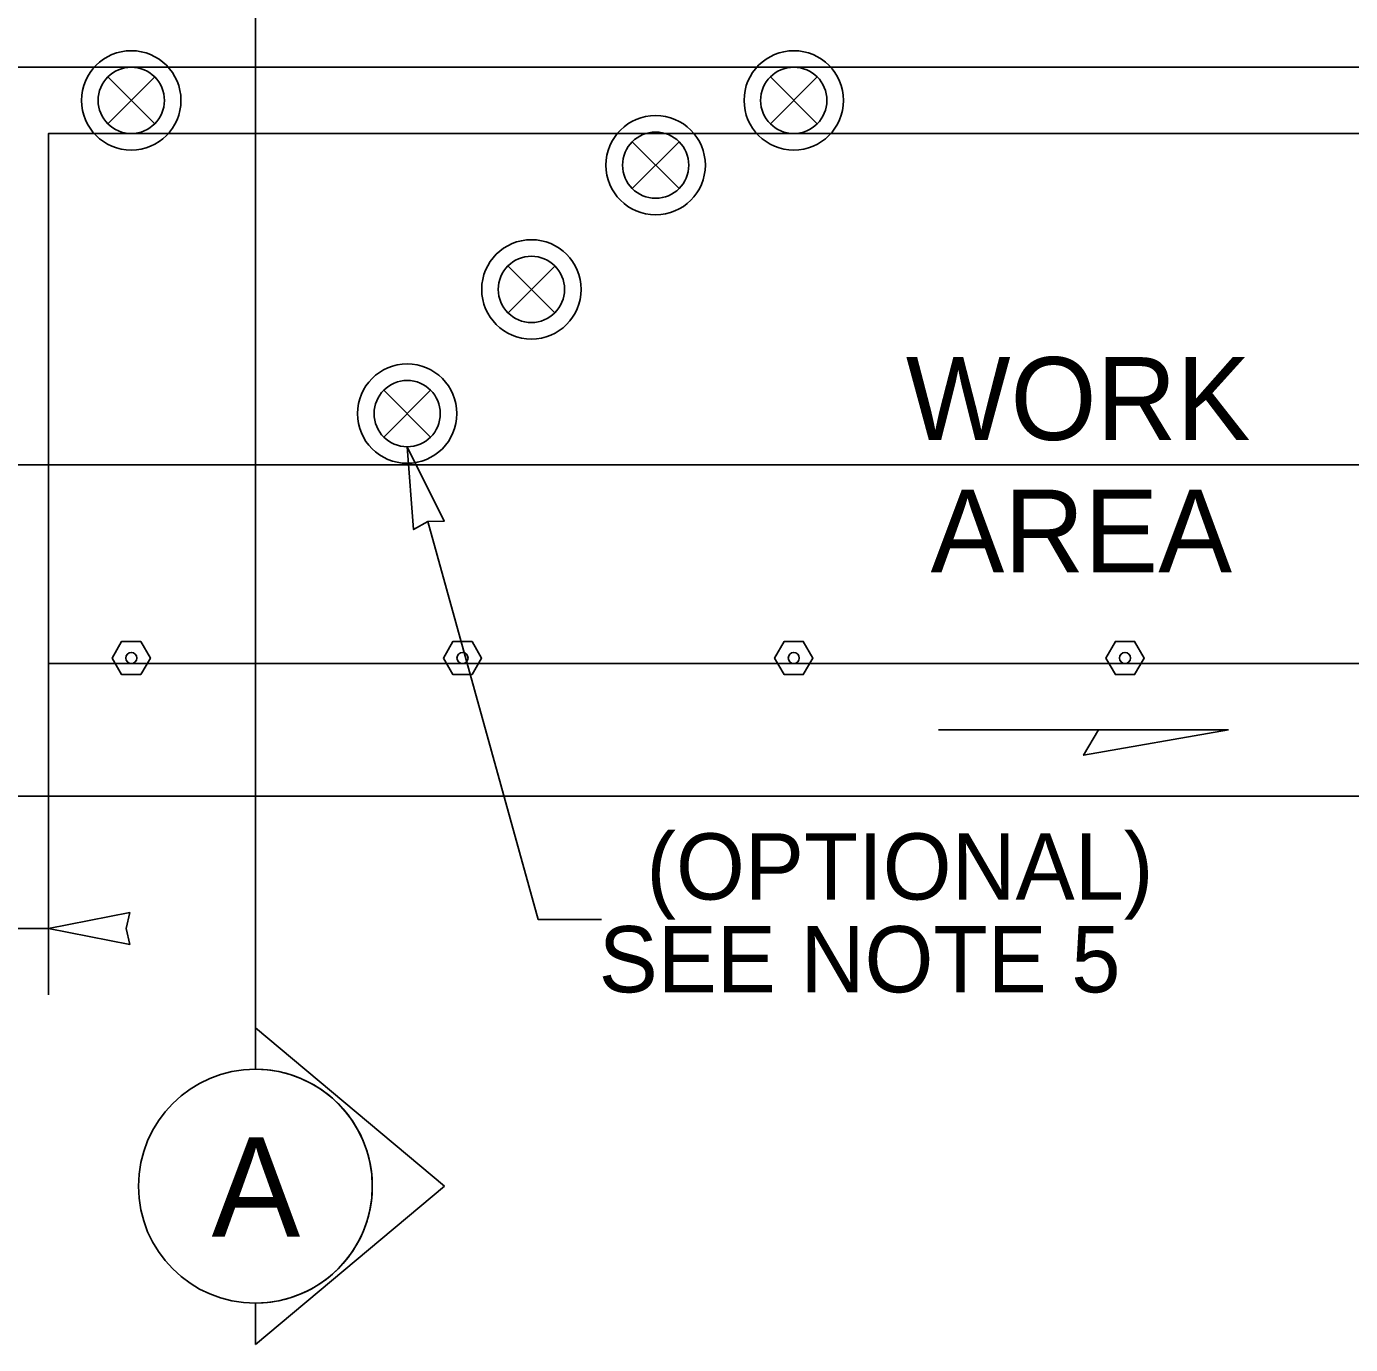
# Model space of a CAD drawing. Extents: x 99958 to 100136, y 99935 to 100013.
# Drawn here: x 100011.164 to 100012.763, y 99974.573 to 99976.165 of the extents above; entities that cross this region are included whole.
import ezdxf

# ---------------------------------------------------------------- set-up
doc = ezdxf.new("R2010")
doc.units = 0
for name, color, linetype in [('RD_ED_ShoulderPavedEdge', 7, 'Continuous'), ('RD_MK_LineEdgeWhite', 7, 'Continuous'), ('RD_MK_LineLane', 7, 'Continuous'), ('SH_TI_WZSectionCut', 7, 'Continuous'), ('TR_WZ_TrafficSafetyDrum', 7, 'Continuous'), ('TR_WZ_TubularMarker', 7, 'Continuous'), ('TR_WZ_WorkAreaLabel', 7, 'Continuous'), ('TR_WZ_WorkZoneDetails', 7, 'Continuous'), ('TR_WZ_WorkZoneTextCurrent', 7, 'Continuous')]:
    doc.layers.add(name, color=color, linetype=linetype)

msp = doc.modelspace()

# ---------------------------------------------------------------- linework, layer by layer
at = {"layer": 'RD_ED_ShoulderPavedEdge'}
msp.add_line((100000.8283, 99975.2357), (100015.62, 99975.2357), dxfattribs=at)
at = {"layer": 'RD_MK_LineEdgeWhite'}
msp.add_line((100000.8283, 99975.6357), (100015.62, 99975.6357), dxfattribs=at)
at = {"layer": 'RD_MK_LineLane'}
msp.add_lwpolyline([(100015.62, 99976.1157), (100000.8283, 99976.1157)], dxfattribs=at)
at = {"layer": 'SH_TI_WZSectionCut'}
for p, q in [((100011.4402, 99977.0357), (100011.4402, 99974.9557)), ((100011.4402, 99974.9557), (100011.4402, 99974.9058)), ((100011.6684, 99974.7646), (100011.4402, 99974.9557)), ((100011.4402, 99974.5735), (100011.6684, 99974.7646)), ((100011.4402, 99974.6234), (100011.4402, 99974.5735))]:
    msp.add_line(p, q, dxfattribs=at)
msp.add_circle((100011.4402, 99974.7646), 0.1412, dxfattribs=at)
msp.add_arc((100011.4402, 99974.7646), 0.1412, 269.9978, 90.0022, dxfattribs=at)
at = {"layer": 'TR_WZ_TrafficSafetyDrum'}
for p, q in [((100011.262, 99976.104), (100011.3186, 99976.0474)), ((100011.3186, 99976.104), (100011.262, 99976.0474)), ((100012.062, 99976.104), (100012.1186, 99976.0474)), ((100012.1186, 99976.104), (100012.062, 99976.0474)), ((100011.9518, 99975.9692), (100011.8953, 99976.0257)), ((100011.8953, 99975.9692), (100011.9518, 99976.0257)), ((100011.8018, 99975.8192), (100011.7453, 99975.8757)), ((100011.7453, 99975.8192), (100011.8018, 99975.8757)), ((100011.6518, 99975.6692), (100011.5953, 99975.7257)), ((100011.5953, 99975.6692), (100011.6518, 99975.7257))]:
    msp.add_line(p, q, dxfattribs=at)
for centre, radius in [((100011.2903, 99976.0757), 0.06), ((100011.2903, 99976.0757), 0.06), ((100012.0903, 99976.0757), 0.06), ((100012.0903, 99976.0757), 0.06), ((100011.2903, 99976.0757), 0.04), ((100012.0903, 99976.0757), 0.04), ((100011.9235, 99975.9975), 0.06), ((100011.9235, 99975.9975), 0.06), ((100011.9235, 99975.9975), 0.04), ((100011.7735, 99975.8475), 0.06), ((100011.7735, 99975.8475), 0.06), ((100011.7735, 99975.8475), 0.04), ((100011.6235, 99975.6975), 0.06), ((100011.6235, 99975.6975), 0.06), ((100011.6235, 99975.6975), 0.04)]:
    msp.add_circle(centre, radius, dxfattribs=at)
at = {"layer": 'TR_WZ_TubularMarker'}
for points in [[(100011.2672, 99975.4024), (100011.2787, 99975.4224), (100011.3018, 99975.4224), (100011.3134, 99975.4024), (100011.3018, 99975.3824), (100011.2787, 99975.3824)], [(100011.6672, 99975.4024), (100011.6787, 99975.4224), (100011.7018, 99975.4224), (100011.7134, 99975.4024), (100011.7018, 99975.3824), (100011.6787, 99975.3824)], [(100012.0672, 99975.4024), (100012.0787, 99975.4224), (100012.1018, 99975.4224), (100012.1134, 99975.4024), (100012.1018, 99975.3824), (100012.0787, 99975.3824)], [(100012.4672, 99975.4024), (100012.4787, 99975.4224), (100012.5018, 99975.4224), (100012.5134, 99975.4024), (100012.5018, 99975.3824), (100012.4787, 99975.3824)]]:
    msp.add_lwpolyline(points, close=True, dxfattribs=at)
for points in [[(100011.2787, 99975.3824), (100011.3018, 99975.3824), (100011.3134, 99975.4024), (100011.3018, 99975.4224), (100011.2787, 99975.4224), (100011.2672, 99975.4024), (100011.2787, 99975.3824)], [(100011.6787, 99975.3824), (100011.7018, 99975.3824), (100011.7134, 99975.4024), (100011.7018, 99975.4224), (100011.6787, 99975.4224), (100011.6672, 99975.4024), (100011.6787, 99975.3824)], [(100012.0787, 99975.3824), (100012.1018, 99975.3824), (100012.1134, 99975.4024), (100012.1018, 99975.4224), (100012.0787, 99975.4224), (100012.0672, 99975.4024), (100012.0787, 99975.3824)], [(100012.4787, 99975.3824), (100012.5018, 99975.3824), (100012.5134, 99975.4024), (100012.5018, 99975.4224), (100012.4787, 99975.4224), (100012.4672, 99975.4024), (100012.4787, 99975.3824)]]:
    msp.add_lwpolyline(points, dxfattribs=at)
for centre in [(100011.2903, 99975.4024), (100011.6903, 99975.4024), (100012.0903, 99975.4024), (100012.4903, 99975.4024)]:
    msp.add_circle(centre, 0.00667, dxfattribs=at)
at = {"layer": 'TR_WZ_WorkZoneDetails'}
for p, q in [((100011.6486, 99975.5671), (100011.7817, 99975.0867)), ((100011.1902, 99975.3957), (100011.1902, 99974.9957)), ((100012.4581, 99975.3157), (100012.2652, 99975.3157)), ((100011.858, 99975.0867), (100011.7817, 99975.0867)), ((100011.1902, 99975.0757), (100010.8824, 99975.0757))]:
    msp.add_line(p, q, dxfattribs=at)
for points in [[(100011.1902, 99975.3957), (100011.1902, 99976.0357), (100013.6902, 99976.0357), (100013.6902, 99975.3957)], [(100011.6236, 99975.6574), (100011.6683, 99975.5678), (100011.6485, 99975.5671), (100011.6312, 99975.5575)], [(100012.6153, 99975.3157), (100012.4402, 99975.2849), (100012.4581, 99975.3157)], [(100011.1902, 99975.0757), (100011.2885, 99975.095), (100011.284, 99975.0757), (100011.2885, 99975.0565)]]:
    msp.add_lwpolyline(points, close=True, dxfattribs=at)

# ---------------------------------------------------------------- texts
at = {"layer": 'SH_TI_WZSectionCut'}
msp.add_text('A', height=0.12, rotation=0.01, dxfattribs=at).set_placement((100011.3873, 99974.7037))
at = {"layer": 'TR_WZ_WorkAreaLabel'}
for s, p in [('WORK', (100012.2257, 99975.6657)), ('AREA', (100012.2554, 99975.5057))]:
    msp.add_text(s, height=0.1, dxfattribs=at).set_placement(p)
at = {"layer": 'TR_WZ_WorkZoneTextCurrent'}
for s, p in [('(OPTIONAL)', (100011.9124, 99975.1107)), ('SEE NOTE 5', (100011.8547, 99974.9987))]:
    msp.add_text(s, height=0.08, dxfattribs=at).set_placement(p)

doc.saveas('drawing.dxf')
